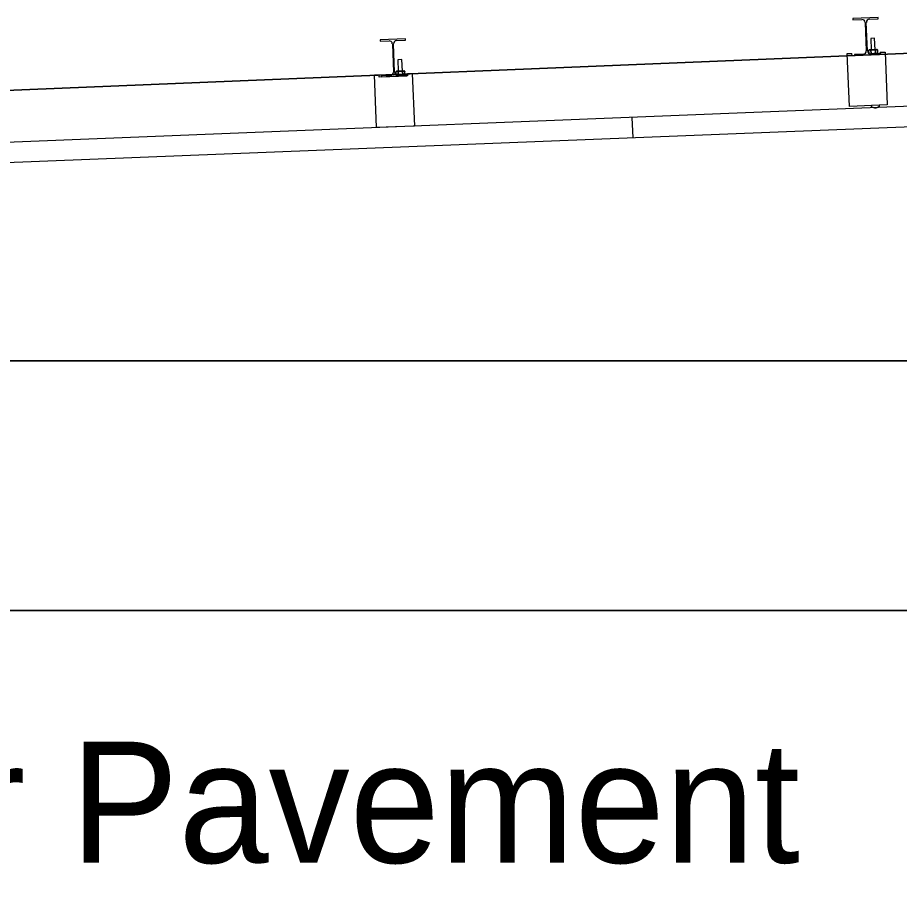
# Model space of a CAD drawing. Extents: x 9538 to 81668, y 7600 to 11751.
# Drawn here: x 18481.2 to 18597.7, y 9629.1 to 9745.6 of the extents above; entities that cross this region are included whole.
import ezdxf

# ---------------------------------------------------------------- set-up
doc = ezdxf.new("R2010")
doc.units = 0
for name, color, linetype in [('dsnStdCells', 7, 'Continuous'), ('dsnStdNameDate', 7, 'Continuous'), ('dsnStdNote', 7, 'Continuous'), ('dsnStdTable', 7, 'Continuous')]:
    doc.layers.add(name, color=color, linetype=linetype)

msp = doc.modelspace()

# ---------------------------------------------------------------- linework, layer by layer
at = {"layer": 'dsnStdCells'}
for p, q in [((18594.89, 9745.63), (18591.56, 9745.5)), ((18594.89, 9745.63), (18591.56, 9745.5)), ((18591.56, 9745.5), (18591.56, 9745.34)), ((18591.56, 9745.5), (18591.56, 9745.34)), ((18591.56, 9745.34), (18592.73, 9745.39)), ((18591.56, 9745.34), (18592.73, 9745.39)), ((18593.72, 9745.43), (18594.89, 9745.47)), ((18593.72, 9745.43), (18594.89, 9745.47)), ((18594.89, 9745.47), (18594.89, 9745.63)), ((18594.89, 9745.47), (18594.89, 9745.63)), ((18593.17, 9744.99), (18593.32, 9741.24)), ((18593.17, 9744.99), (18593.32, 9741.24)), ((18593.47, 9741.25), (18593.32, 9745)), ((18593.47, 9741.25), (18593.32, 9745)), ((18532.45, 9742.81), (18529.12, 9742.68)), ((18532.45, 9742.81), (18529.12, 9742.68)), ((18529.12, 9742.68), (18529.12, 9742.52)), ((18529.12, 9742.68), (18529.12, 9742.52)), ((18529.12, 9742.52), (18530.3, 9742.57)), ((18529.12, 9742.52), (18530.3, 9742.57)), ((18530.73, 9742.17), (18530.88, 9738.42)), ((18530.73, 9742.17), (18530.88, 9738.42)), ((18531.03, 9738.43), (18530.88, 9742.17)), ((18531.03, 9738.43), (18530.88, 9742.17)), ((18531.28, 9742.61), (18532.46, 9742.65)), ((18531.28, 9742.61), (18532.46, 9742.65)), ((18532.46, 9742.65), (18532.45, 9742.81)), ((18532.46, 9742.65), (18532.45, 9742.81)), ((18594.42, 9742.9), (18593.9, 9742.88)), ((18594.42, 9742.9), (18593.9, 9742.88)), ((18593.9, 9742.88), (18593.96, 9741.37)), ((18593.9, 9742.88), (18593.96, 9741.37)), ((18594.48, 9741.39), (18594.42, 9742.9)), ((18594.48, 9741.39), (18594.42, 9742.9)), ((18590.8, 9740.88), (18591.43, 9740.91)), ((18591.08, 9733.91), (18590.8, 9740.88)), ((18591.44, 9740.59), (18591.43, 9740.91)), ((18595.19, 9740.74), (18591.44, 9740.59)), ((18592.92, 9740.81), (18591.75, 9740.76)), ((18592.92, 9740.81), (18591.75, 9740.76)), ((18591.75, 9740.76), (18591.75, 9740.61)), ((18591.75, 9740.76), (18591.75, 9740.61)), ((18591.75, 9740.61), (18595.08, 9740.74)), ((18591.75, 9740.61), (18595.08, 9740.74)), ((18593.7, 9741.36), (18593.62, 9741.31)), ((18593.7, 9741.36), (18593.62, 9741.31)), ((18593.62, 9741.31), (18593.64, 9740.93)), ((18593.64, 9740.93), (18593.62, 9741.31)), ((18594.67, 9741.4), (18593.7, 9741.36)), ((18593.7, 9741.36), (18594.67, 9741.4)), ((18595.08, 9740.9), (18593.9, 9740.85)), ((18595.08, 9740.9), (18593.9, 9740.85)), ((18593.92, 9741.32), (18593.94, 9740.9)), ((18593.94, 9740.9), (18593.92, 9741.32)), ((18593.94, 9740.9), (18593.92, 9741.32)), ((18593.96, 9741.37), (18594.48, 9741.39)), ((18594.54, 9740.93), (18594.52, 9741.34)), ((18594.52, 9741.34), (18594.54, 9740.93)), ((18594.54, 9740.93), (18594.52, 9741.34)), ((18594.74, 9741.4), (18594.67, 9741.4)), ((18594.67, 9741.4), (18594.74, 9741.4)), ((18594.83, 9741.35), (18594.74, 9741.4)), ((18594.83, 9741.35), (18594.74, 9741.4)), ((18594.76, 9740.88), (18594.84, 9740.94)), ((18594.76, 9740.88), (18594.84, 9740.94)), ((18594.84, 9740.94), (18594.83, 9741.35)), ((18594.84, 9740.94), (18594.83, 9741.35)), ((18595.08, 9740.74), (18595.08, 9740.9)), ((18595.08, 9740.74), (18595.08, 9740.9)), ((18595.17, 9741.06), (18595.8, 9741.08)), ((18595.17, 9741.06), (18595.19, 9740.74)), ((18595.8, 9741.08), (18596.08, 9734.11)), ((18531.98, 9740.08), (18531.46, 9740.06)), ((18531.98, 9740.08), (18531.46, 9740.06)), ((18531.46, 9740.06), (18531.52, 9738.55)), ((18531.46, 9740.06), (18531.52, 9738.55)), ((18532.05, 9738.57), (18531.98, 9740.08)), ((18532.05, 9738.57), (18531.98, 9740.08)), ((18531.27, 9738.54), (18531.19, 9738.49)), ((18531.27, 9738.54), (18531.19, 9738.49)), ((18531.19, 9738.49), (18531.2, 9738.11)), ((18531.2, 9738.11), (18531.19, 9738.49)), ((18532.23, 9738.58), (18531.27, 9738.54)), ((18531.27, 9738.54), (18532.23, 9738.58)), ((18531.49, 9738.5), (18531.5, 9738.08)), ((18531.5, 9738.08), (18531.49, 9738.5)), ((18531.5, 9738.08), (18531.49, 9738.5)), ((18531.52, 9738.55), (18532.05, 9738.57)), ((18532.1, 9738.11), (18532.09, 9738.52)), ((18532.09, 9738.52), (18532.1, 9738.11)), ((18532.1, 9738.11), (18532.09, 9738.52)), ((18532.3, 9738.58), (18532.23, 9738.58)), ((18532.23, 9738.58), (18532.3, 9738.58)), ((18532.39, 9738.53), (18532.3, 9738.58)), ((18532.39, 9738.53), (18532.3, 9738.58)), ((18532.4, 9738.12), (18532.39, 9738.53)), ((18532.4, 9738.12), (18532.39, 9738.53)), ((18528.36, 9738.06), (18528.99, 9738.09)), ((18528.64, 9731.1), (18528.36, 9738.06)), ((18529, 9737.77), (18528.99, 9738.09)), ((18532.75, 9737.92), (18529, 9737.77)), ((18530.48, 9737.99), (18529.31, 9737.94)), ((18530.48, 9737.99), (18529.31, 9737.94)), ((18529.31, 9737.94), (18529.31, 9737.79)), ((18529.31, 9737.94), (18529.31, 9737.79)), ((18529.31, 9737.79), (18532.64, 9737.92)), ((18529.31, 9737.79), (18532.64, 9737.92)), ((18532.64, 9738.07), (18531.47, 9738.03)), ((18532.64, 9738.07), (18531.47, 9738.03)), ((18532.32, 9738.06), (18532.4, 9738.12)), ((18532.32, 9738.06), (18532.4, 9738.12)), ((18532.64, 9737.92), (18532.64, 9738.07)), ((18532.64, 9737.92), (18532.64, 9738.07)), ((18532.74, 9738.24), (18533.36, 9738.26)), ((18532.74, 9738.24), (18532.75, 9737.92)), ((18533.36, 9738.26), (18533.64, 9731.3)), ((18596.08, 9734.11), (18591.08, 9733.91)), ((18593.98, 9734.01), (18593.98, 9733.89)), ((18595.06, 9733.93), (18595.06, 9734.05))]:
    msp.add_line(p, q, dxfattribs=at)
for points in [[(18593.64, 9740.93), (18593.64, 9740.93)], [(18593.9, 9740.85), (18594.76, 9740.88), (18594.76, 9740.88)], [(18531.2, 9738.11), (18531.2, 9738.11)], [(18531.47, 9738.03), (18532.32, 9738.06), (18532.32, 9738.06)], [(18593.99, 9733.87), (18594.05, 9733.83), (18594.12, 9733.8), (18594.18, 9733.78), (18594.25, 9733.76), (18594.32, 9733.74), (18594.39, 9733.73), (18594.46, 9733.73), (18594.53, 9733.73), (18594.6, 9733.73), (18594.67, 9733.75), (18594.74, 9733.76), (18594.8, 9733.78), (18594.87, 9733.81), (18594.93, 9733.84), (18594.99, 9733.87), (18595.05, 9733.91)]]:
    msp.add_lwpolyline(points, dxfattribs=at)
for centre, radius, start, end in [((18592.75, 9744.97), 0.417, 2.2841, 92.2932), ((18592.75, 9744.97), 0.417, 2.2841, 92.2932), ((18593.74, 9745.01), 0.417, 92.2981, 182.2871), ((18593.74, 9745.01), 0.417, 92.2981, 182.2871), ((18530.31, 9742.15), 0.417, 2.2841, 92.2932), ((18530.31, 9742.15), 0.417, 2.2841, 92.2932), ((18531.3, 9742.19), 0.417, 92.2981, 182.2871), ((18531.3, 9742.19), 0.417, 92.2981, 182.2871), ((18592.9, 9741.23), 0.417, 272.2981, 2.2871), ((18592.9, 9741.23), 0.417, 272.2981, 2.2871), ((18593.89, 9741.26), 0.417, 182.2841, 272.2932), ((18593.89, 9741.26), 0.417, 182.2841, 272.2932), ((18593.89, 9741.26), 0.417, 233.1773, 272.2932), ((18530.46, 9738.4), 0.417, 272.2981, 2.2871), ((18530.46, 9738.4), 0.417, 272.2981, 2.2871), ((18531.45, 9738.44), 0.417, 182.2841, 272.2932), ((18531.45, 9738.44), 0.417, 182.2841, 272.2932), ((18531.45, 9738.44), 0.417, 233.1773, 272.2932), ((18594, 9734.01), 0.0239, 92.3556, 182.1481), ((18594, 9733.89), 0.024, 182.5831, 238.6104), ((18595.03, 9734.05), 0.0238, 2.1761, 92.3321), ((18595.04, 9733.93), 0.0238, 305.8121, 2.437)]:
    msp.add_arc(centre, radius, start, end, dxfattribs=at)
for points in [[(18593.92, 9741.32), (18593.9, 9741.33), (18593.85, 9741.36), (18593.76, 9741.37), (18593.69, 9741.35), (18593.65, 9741.32), (18593.62, 9741.31)], [(18593.62, 9741.31), (18593.65, 9741.32), (18593.69, 9741.35), (18593.76, 9741.37), (18593.85, 9741.36), (18593.9, 9741.33), (18593.92, 9741.32)], [(18593.92, 9741.32), (18593.9, 9741.33), (18593.85, 9741.36), (18593.76, 9741.37), (18593.69, 9741.35), (18593.65, 9741.32), (18593.62, 9741.31)], [(18593.84, 9740.86), (18593.85, 9740.86), (18593.89, 9740.87), (18593.92, 9740.89), (18593.94, 9740.9)], [(18594.52, 9741.34), (18594.47, 9741.35), (18594.36, 9741.38), (18594.21, 9741.38), (18594.06, 9741.36), (18593.97, 9741.33), (18593.92, 9741.32)], [(18593.92, 9741.32), (18593.97, 9741.33), (18594.06, 9741.36), (18594.21, 9741.38), (18594.36, 9741.38), (18594.47, 9741.35), (18594.52, 9741.34)], [(18594.52, 9741.34), (18594.47, 9741.35), (18594.36, 9741.38), (18594.21, 9741.38), (18594.06, 9741.36), (18593.97, 9741.33), (18593.92, 9741.32)], [(18593.94, 9740.9), (18593.99, 9740.89), (18594.1, 9740.86), (18594.26, 9740.86), (18594.41, 9740.88), (18594.5, 9740.91), (18594.54, 9740.93)], [(18594.54, 9740.93), (18594.5, 9740.91), (18594.41, 9740.88), (18594.26, 9740.86), (18594.1, 9740.86), (18593.99, 9740.89), (18593.94, 9740.9)], [(18593.94, 9740.9), (18593.99, 9740.89), (18594.1, 9740.86), (18594.26, 9740.86), (18594.41, 9740.88), (18594.5, 9740.91), (18594.54, 9740.93)], [(18594.83, 9741.35), (18594.81, 9741.36), (18594.77, 9741.38), (18594.71, 9741.4), (18594.64, 9741.4), (18594.57, 9741.37), (18594.54, 9741.35), (18594.52, 9741.34)], [(18594.52, 9741.34), (18594.54, 9741.35), (18594.57, 9741.37), (18594.64, 9741.4), (18594.71, 9741.4), (18594.77, 9741.38), (18594.81, 9741.36), (18594.83, 9741.35)], [(18594.83, 9741.35), (18594.81, 9741.36), (18594.77, 9741.38), (18594.71, 9741.4), (18594.64, 9741.4), (18594.57, 9741.37), (18594.54, 9741.35), (18594.52, 9741.34)], [(18594.54, 9740.93), (18594.55, 9740.92), (18594.59, 9740.9), (18594.66, 9740.88), (18594.73, 9740.88), (18594.79, 9740.91), (18594.82, 9740.93), (18594.84, 9740.94)], [(18594.84, 9740.94), (18594.82, 9740.93), (18594.79, 9740.91), (18594.73, 9740.88), (18594.66, 9740.88), (18594.59, 9740.9), (18594.55, 9740.92), (18594.54, 9740.93)], [(18594.54, 9740.93), (18594.55, 9740.92), (18594.59, 9740.9), (18594.66, 9740.88), (18594.73, 9740.88), (18594.79, 9740.91), (18594.82, 9740.93), (18594.84, 9740.94)], [(18531.49, 9738.5), (18531.46, 9738.51), (18531.41, 9738.54), (18531.33, 9738.55), (18531.25, 9738.53), (18531.21, 9738.5), (18531.19, 9738.49)], [(18531.19, 9738.49), (18531.21, 9738.5), (18531.25, 9738.53), (18531.33, 9738.55), (18531.41, 9738.54), (18531.46, 9738.51), (18531.49, 9738.5)], [(18531.49, 9738.5), (18531.46, 9738.51), (18531.41, 9738.54), (18531.33, 9738.55), (18531.25, 9738.53), (18531.21, 9738.5), (18531.19, 9738.49)], [(18532.09, 9738.52), (18532.03, 9738.53), (18531.93, 9738.56), (18531.77, 9738.56), (18531.62, 9738.54), (18531.53, 9738.51), (18531.49, 9738.5)], [(18531.49, 9738.5), (18531.53, 9738.51), (18531.62, 9738.54), (18531.77, 9738.56), (18531.93, 9738.56), (18532.03, 9738.53), (18532.09, 9738.52)], [(18532.09, 9738.52), (18532.03, 9738.53), (18531.93, 9738.56), (18531.77, 9738.56), (18531.62, 9738.54), (18531.53, 9738.51), (18531.49, 9738.5)], [(18532.39, 9738.53), (18532.37, 9738.54), (18532.34, 9738.56), (18532.27, 9738.58), (18532.2, 9738.58), (18532.14, 9738.55), (18532.1, 9738.53), (18532.09, 9738.52)], [(18532.09, 9738.52), (18532.1, 9738.53), (18532.14, 9738.55), (18532.2, 9738.58), (18532.27, 9738.58), (18532.34, 9738.56), (18532.37, 9738.54), (18532.39, 9738.53)], [(18532.39, 9738.53), (18532.37, 9738.54), (18532.34, 9738.56), (18532.27, 9738.58), (18532.2, 9738.58), (18532.14, 9738.55), (18532.1, 9738.53), (18532.09, 9738.52)], [(18531.4, 9738.04), (18531.42, 9738.04), (18531.45, 9738.05), (18531.48, 9738.07), (18531.5, 9738.08)], [(18531.5, 9738.08), (18531.56, 9738.07), (18531.66, 9738.04), (18531.82, 9738.04), (18531.97, 9738.06), (18532.06, 9738.09), (18532.1, 9738.11)], [(18532.1, 9738.11), (18532.06, 9738.09), (18531.97, 9738.06), (18531.82, 9738.04), (18531.66, 9738.04), (18531.56, 9738.07), (18531.5, 9738.08)], [(18531.5, 9738.08), (18531.56, 9738.07), (18531.66, 9738.04), (18531.82, 9738.04), (18531.97, 9738.06), (18532.06, 9738.09), (18532.1, 9738.11)], [(18532.1, 9738.11), (18532.12, 9738.1), (18532.15, 9738.08), (18532.22, 9738.06), (18532.29, 9738.06), (18532.35, 9738.09), (18532.39, 9738.11), (18532.4, 9738.12)], [(18532.4, 9738.12), (18532.39, 9738.11), (18532.35, 9738.09), (18532.29, 9738.06), (18532.22, 9738.06), (18532.15, 9738.08), (18532.12, 9738.1), (18532.1, 9738.11)], [(18532.1, 9738.11), (18532.12, 9738.1), (18532.15, 9738.08), (18532.22, 9738.06), (18532.29, 9738.06), (18532.35, 9738.09), (18532.39, 9738.11), (18532.4, 9738.12)]]:
    msp.add_open_spline(points, degree=3, dxfattribs=at)
at = {"layer": 'dsnStdNameDate'}
for p, q in [((18649.56, 9742.98), (18220.71, 9725.37)), ((17721.75, 9700.29), (18696.11, 9700.29)), ((18753.66, 9700.29), (17721.75, 9700.29))]:
    msp.add_line(p, q, dxfattribs=at)
at = {"layer": 'dsnStdTable'}
for p, q in [((18594.89, 9745.63), (18591.56, 9745.5)), ((18591.56, 9745.5), (18591.56, 9745.34)), ((18591.56, 9745.34), (18592.73, 9745.39)), ((18593.72, 9745.43), (18594.89, 9745.47)), ((18594.89, 9745.47), (18594.89, 9745.63)), ((18220.71, 9725.37), (18696.11, 9744.89)), ((18593.17, 9744.99), (18593.32, 9741.24)), ((18593.47, 9741.25), (18593.32, 9745)), ((18532.45, 9742.81), (18529.12, 9742.68)), ((18529.12, 9742.68), (18529.12, 9742.52)), ((18529.12, 9742.52), (18530.3, 9742.57)), ((18530.73, 9742.17), (18530.88, 9738.42)), ((18531.03, 9738.43), (18530.88, 9742.17)), ((18531.28, 9742.61), (18532.46, 9742.65)), ((18532.46, 9742.65), (18532.45, 9742.81)), ((18594.42, 9742.9), (18593.9, 9742.88)), ((18593.9, 9742.88), (18593.96, 9741.37)), ((18594.48, 9741.39), (18594.42, 9742.9)), ((18590.8, 9740.88), (18591.43, 9740.91)), ((18591.08, 9733.91), (18590.8, 9740.88)), ((18591.44, 9740.59), (18591.43, 9740.91)), ((18595.19, 9740.74), (18591.44, 9740.59)), ((18592.92, 9740.81), (18591.75, 9740.76)), ((18591.75, 9740.76), (18591.75, 9740.61)), ((18591.75, 9740.61), (18595.08, 9740.74)), ((18593.7, 9741.36), (18593.62, 9741.31)), ((18593.64, 9740.93), (18593.62, 9741.31)), ((18593.7, 9741.36), (18594.67, 9741.4)), ((18595.08, 9740.9), (18593.9, 9740.85)), ((18593.94, 9740.9), (18593.92, 9741.32)), ((18594.54, 9740.93), (18594.52, 9741.34)), ((18594.67, 9741.4), (18594.74, 9741.4)), ((18594.83, 9741.35), (18594.74, 9741.4)), ((18594.76, 9740.88), (18594.84, 9740.94)), ((18594.84, 9740.94), (18594.83, 9741.35)), ((18595.08, 9740.74), (18595.08, 9740.9)), ((18595.17, 9741.06), (18595.8, 9741.08)), ((18595.17, 9741.06), (18595.19, 9740.74)), ((18595.8, 9741.08), (18596.08, 9734.11)), ((18531.98, 9740.08), (18531.46, 9740.06)), ((18531.46, 9740.06), (18531.52, 9738.55)), ((18532.05, 9738.57), (18531.98, 9740.08)), ((18531.27, 9738.54), (18531.19, 9738.49)), ((18531.2, 9738.11), (18531.19, 9738.49)), ((18531.27, 9738.54), (18532.23, 9738.58)), ((18531.5, 9738.08), (18531.49, 9738.5)), ((18532.1, 9738.11), (18532.09, 9738.52)), ((18532.23, 9738.58), (18532.3, 9738.58)), ((18532.39, 9738.53), (18532.3, 9738.58)), ((18532.4, 9738.12), (18532.39, 9738.53)), ((18528.36, 9738.06), (18528.99, 9738.09)), ((18528.64, 9731.1), (18528.36, 9738.06)), ((18529, 9737.77), (18528.99, 9738.09)), ((18532.75, 9737.92), (18529, 9737.77)), ((18530.48, 9737.99), (18529.31, 9737.94)), ((18529.31, 9737.94), (18529.31, 9737.79)), ((18529.31, 9737.79), (18532.64, 9737.92)), ((18532.64, 9738.07), (18531.47, 9738.03)), ((18532.32, 9738.06), (18532.4, 9738.12)), ((18532.64, 9737.92), (18532.64, 9738.07)), ((18532.74, 9738.24), (18533.36, 9738.26)), ((18532.74, 9738.24), (18532.75, 9737.92)), ((18533.36, 9738.26), (18533.64, 9731.3)), ((18599.31, 9733.93), (18187.75, 9717.47)), ((18596.08, 9734.11), (18591.08, 9733.91)), ((18593.98, 9734.01), (18593.98, 9733.89)), ((18595.06, 9733.93), (18595.06, 9734.05)), ((18562.37, 9732.45), (18562.47, 9729.75)), ((18599.42, 9731.22), (18187.75, 9714.76)), ((18533.64, 9731.3), (18528.64, 9731.1)), ((17564, 9700.29), (18696.11, 9700.29)), ((17543, 9667.31), (19190.48, 9667.31)), ((18696.11, 9667.31), (17543, 9667.31))]:
    msp.add_line(p, q, dxfattribs=at)
msp.add_lwpolyline([(18593.99, 9733.87), (18594.05, 9733.83), (18594.12, 9733.8), (18594.18, 9733.78), (18594.25, 9733.76), (18594.32, 9733.74), (18594.39, 9733.73), (18594.46, 9733.73), (18594.53, 9733.73), (18594.6, 9733.73), (18594.67, 9733.75), (18594.74, 9733.76), (18594.8, 9733.78), (18594.87, 9733.81), (18594.93, 9733.84), (18594.99, 9733.87), (18595.05, 9733.91)], dxfattribs=at)
for centre, radius, start, end in [((18592.75, 9744.97), 0.417, 2.2841, 92.2932), ((18593.74, 9745.01), 0.417, 92.2981, 182.2871), ((18530.31, 9742.15), 0.417, 2.2841, 92.2932), ((18531.3, 9742.19), 0.417, 92.2981, 182.2871), ((18592.9, 9741.23), 0.417, 272.2981, 2.2871), ((18593.89, 9741.26), 0.417, 182.2841, 272.2932), ((18530.46, 9738.4), 0.417, 272.2981, 2.2871), ((18531.45, 9738.44), 0.417, 182.2841, 272.2932), ((18594, 9734.01), 0.0239, 92.3556, 182.1481), ((18594, 9733.89), 0.024, 182.5831, 238.6104), ((18595.03, 9734.05), 0.0238, 2.1761, 92.3321), ((18595.04, 9733.93), 0.0238, 305.8121, 2.437)]:
    msp.add_arc(centre, radius, start, end, dxfattribs=at)
for points in [[(18593.92, 9741.32), (18593.9, 9741.33), (18593.85, 9741.36), (18593.76, 9741.37), (18593.69, 9741.35), (18593.65, 9741.32), (18593.62, 9741.31)], [(18593.84, 9740.86), (18593.85, 9740.86), (18593.89, 9740.87), (18593.92, 9740.89), (18593.94, 9740.9)], [(18594.52, 9741.34), (18594.47, 9741.35), (18594.36, 9741.38), (18594.21, 9741.38), (18594.06, 9741.36), (18593.97, 9741.33), (18593.92, 9741.32)], [(18593.94, 9740.9), (18593.99, 9740.89), (18594.1, 9740.86), (18594.26, 9740.86), (18594.41, 9740.88), (18594.5, 9740.91), (18594.54, 9740.93)], [(18594.83, 9741.35), (18594.81, 9741.36), (18594.77, 9741.38), (18594.71, 9741.4), (18594.64, 9741.4), (18594.57, 9741.37), (18594.54, 9741.35), (18594.52, 9741.34)], [(18594.54, 9740.93), (18594.55, 9740.92), (18594.59, 9740.9), (18594.66, 9740.88), (18594.73, 9740.88), (18594.79, 9740.91), (18594.82, 9740.93), (18594.84, 9740.94)], [(18531.49, 9738.5), (18531.46, 9738.51), (18531.41, 9738.54), (18531.33, 9738.55), (18531.25, 9738.53), (18531.21, 9738.5), (18531.19, 9738.49)], [(18532.09, 9738.52), (18532.03, 9738.53), (18531.93, 9738.56), (18531.77, 9738.56), (18531.62, 9738.54), (18531.53, 9738.51), (18531.49, 9738.5)], [(18532.39, 9738.53), (18532.37, 9738.54), (18532.34, 9738.56), (18532.27, 9738.58), (18532.2, 9738.58), (18532.14, 9738.55), (18532.1, 9738.53), (18532.09, 9738.52)], [(18531.4, 9738.04), (18531.42, 9738.04), (18531.45, 9738.05), (18531.48, 9738.07), (18531.5, 9738.08)], [(18531.5, 9738.08), (18531.56, 9738.07), (18531.66, 9738.04), (18531.82, 9738.04), (18531.97, 9738.06), (18532.06, 9738.09), (18532.1, 9738.11)], [(18532.1, 9738.11), (18532.12, 9738.1), (18532.15, 9738.08), (18532.22, 9738.06), (18532.29, 9738.06), (18532.35, 9738.09), (18532.39, 9738.11), (18532.4, 9738.12)]]:
    msp.add_open_spline(points, degree=3, dxfattribs=at)

# ---------------------------------------------------------------- texts
at = {"layer": 'dsnStdNote'}
msp.add_text('Edge of Shoulder Pavement', height=16, dxfattribs=at).set_placement((18316.93, 9633.96))

doc.saveas('drawing.dxf')
